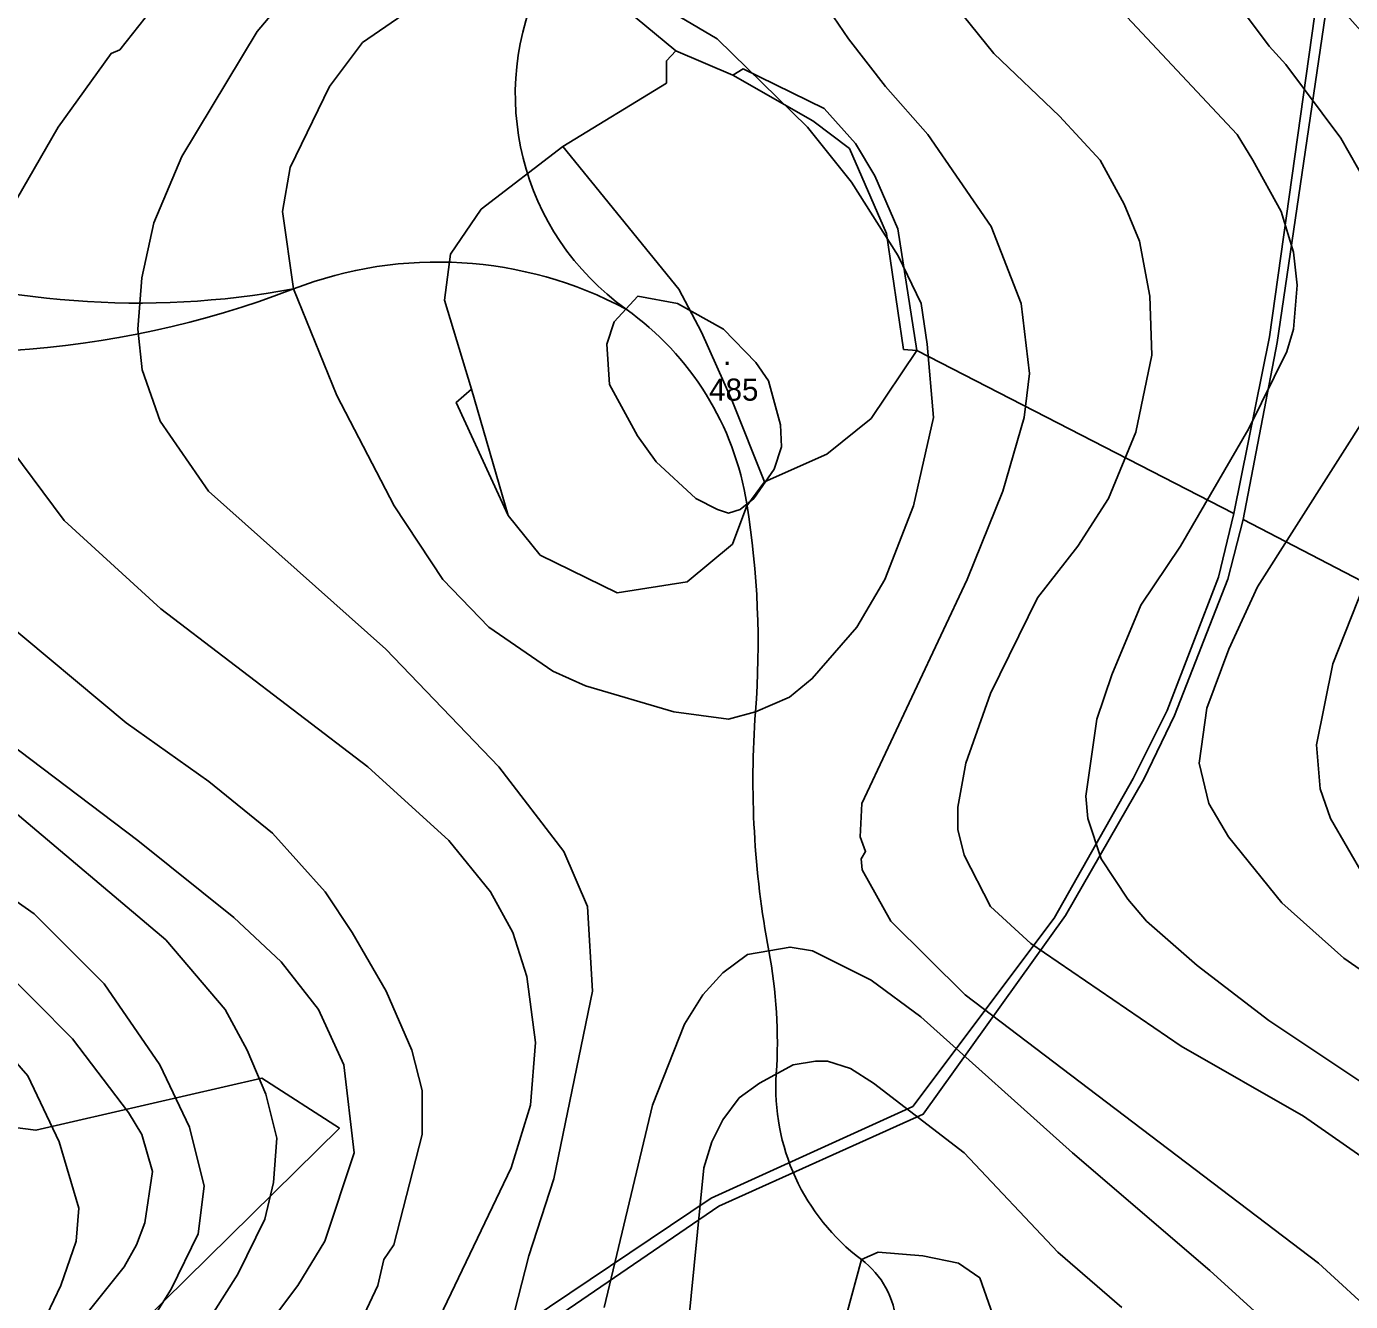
# Model space of a CAD drawing. Extents: x -510989 to -501240, y -1184665 to -1176098.
# Drawn here: x -502365.2 to -502005.3, y -1182172.4 to -1181825.6 of the extents above; entities that cross this region are included whole.
import ezdxf

# ---------------------------------------------------------------- set-up
doc = ezdxf.new("R2010")
doc.units = 0
for name, color, linetype in [('lesni_pozemek', 7, 'Continuous'), ('NAVRH_rozvodnice', 7, 'Continuous'), ('ostatni_plocha_x_ostatni_komunikace', 7, 'Continuous'), ('STAV_povodi', 7, 'Continuous'), ('STAV_zaplavove_uzemi', 7, 'Continuous'), ('vrstevnice_01', 7, 'Continuous'), ('vrstevnice_02', 7, 'Continuous'), ('vrstevnice_05', 7, 'Continuous')]:
    doc.layers.add(name, color=color, linetype=linetype)

msp = doc.modelspace()

# ---------------------------------------------------------------- linework, layer by layer
at = {"layer": 'lesni_pozemek'}
for points in [[(-501998.53, -1181746.76), (-501982.42, -1181764.77), (-501944.97, -1181795.03), (-501880.83, -1181826.26), (-501858.55, -1181838.68), (-501844.96, -1181879.01), (-501847.95, -1181907.31), (-501848.69, -1181934.56), (-501854.52, -1181978.7), (-501867.23, -1181995.21), (-501870.89, -1182044.77), (-502034.46, -1181959.71), (-502025.19, -1181911.54), (-502007.67, -1181791.89), (-501999.61, -1181757.83)], [(-502191.19, -1181834.98), (-502188.68, -1181832.27), (-502173.19, -1181838.91), (-502151.39, -1181851.28), (-502141.42, -1181858.86), (-502131.4, -1181881.93), (-502126.74, -1181913.48), (-502123.19, -1181913.76), (-502135.59, -1181932.28), (-502147.58, -1181941.93), (-502164.53, -1181949.5), (-502173.35, -1181927.41), (-502181.66, -1181908.77), (-502187.83, -1181897.09), (-502219.42, -1181858.24), (-502191.2, -1181841.03)], [(-502170.37, -1181837.16), (-502148.32, -1181847.91), (-502139.84, -1181857.5), (-502134.58, -1181866.3), (-502128.31, -1181880.7), (-502123.19, -1181913.76), (-502126.74, -1181913.48), (-502131.4, -1181881.93), (-502141.42, -1181858.86), (-502151.39, -1181851.28), (-502173.19, -1181838.91)], [(-502241.55, -1181875.33), (-502219.42, -1181858.24), (-502187.83, -1181897.09), (-502181.66, -1181908.77), (-502173.35, -1181927.41), (-502164.53, -1181949.5), (-502169.33, -1181955.99), (-502173.26, -1181966.39), (-502185.59, -1181976.68), (-502204.6, -1181979.69), (-502225.54, -1181969.44), (-502234.23, -1181958.67), (-502244.2, -1181924.31), (-502251.52, -1181900.08), (-502249.93, -1181887.6)], [(-502244.2, -1181924.31), (-502234.23, -1181958.67), (-502248.38, -1181927.92)]]:
    msp.add_lwpolyline(points, close=True, dxfattribs=at)
for points in [[(-502010.4, -1181789.93), (-502027.29, -1181910.03), (-502036.95, -1181958.09), (-502123.19, -1181913.76), (-502128.31, -1181880.7), (-502134.58, -1181866.3), (-502139.84, -1181857.5), (-502148.32, -1181847.91), (-502170.37, -1181837.16), (-502173.19, -1181838.91), (-502188.68, -1181832.27), (-502270.22, -1181764.64)], [(-502270.22, -1181764.64), (-502188.68, -1181832.27), (-502191.19, -1181834.98), (-502191.2, -1181841.03), (-502219.42, -1181858.24), (-502241.55, -1181875.33), (-502249.93, -1181887.6), (-502251.52, -1181900.08), (-502244.2, -1181924.31), (-502248.38, -1181927.92), (-502234.23, -1181958.67), (-502225.54, -1181969.44), (-502204.6, -1181979.69), (-502185.59, -1181976.68), (-502173.26, -1181966.39), (-502169.33, -1181955.99), (-502164.53, -1181949.5), (-502147.58, -1181941.93), (-502135.59, -1181932.28), (-502123.19, -1181913.76), (-502036.95, -1181958.09), (-502041.11, -1181975.39), (-502055.14, -1182011.63), (-502064.31, -1182030.15), (-502085.8, -1182068.1), (-502124.26, -1182119.35), (-502179.05, -1182144.31), (-502234.07, -1182181.25)], [(-502301.29, -1182231.46), (-502177, -1182146.5), (-502121.39, -1182121.46), (-502082.73, -1182067.43), (-502061.42, -1182030.3), (-502053.1, -1182012.99), (-502038.58, -1181975.92), (-502034.46, -1181959.71), (-501870.89, -1182044.77), (-501849.2, -1182050.7), (-501796.69, -1182062.34), (-501801.04, -1182068.44), (-501788.77, -1182102.17), (-501780.33, -1182117.19), (-501763.57, -1182127.33), (-501761.84, -1182137.93), (-501788.11, -1182174.59)], [(-502423.14, -1182266.14), (-502280.11, -1182125.29), (-502301.2, -1182111.69), (-502362.63, -1182125.84), (-502475.97, -1182111.18), (-502509.86, -1182121.35), (-502550.45, -1182140.43), (-502619.98, -1182190.99)], [(-502619.98, -1182190.99), (-502550.45, -1182140.43), (-502509.86, -1182121.35), (-502475.97, -1182111.18), (-502362.63, -1182125.84), (-502301.2, -1182111.69), (-502280.11, -1182125.29), (-502423.14, -1182266.14)]]:
    msp.add_lwpolyline(points, dxfattribs=at)
at = {"layer": 'NAVRH_rozvodnice'}
for centre, radius, start, end in [((-502160.6, -1181844.11), 71.7, 153.3939, 234.5296), ((-502334.76, -1181669.13), 231.74, 250.8162, 280.4836), ((-502253.4, -1181998.37), 108.68, 61.8974, 111.1386), ((-502384.95, -1181658.13), 256.1, 255.8844, 291.1386), ((-502249.03, -1181968.22), 80.69, 9.0675, 54.5296), ((-502408.93, -1181993.74), 242.62, 355.6828, 9.0675), ((-501918.2, -1182030.78), 249.51, 175.6828, 190.6749), ((-502294.86, -1182101.78), 133.79, 356.2639, 10.6749), ((-502103.04, -1182114.31), 58.44, 176.2639, 233.0323), ((-502152.53, -1182180.05), 23.85, 314.7147, 53.0323)]:
    msp.add_arc(centre, radius, start, end, dxfattribs=at)
at = {"layer": 'ostatni_plocha_x_ostatni_komunikace'}
for points in [[(-502007.67, -1181791.89), (-502025.19, -1181911.54), (-502034.46, -1181959.71), (-502038.58, -1181975.92), (-502053.1, -1182012.99), (-502061.42, -1182030.3), (-502082.73, -1182067.43), (-502121.39, -1182121.46), (-502177, -1182146.5), (-502301.29, -1182231.46)], [(-502234.07, -1182181.25), (-502179.05, -1182144.31), (-502124.26, -1182119.35), (-502085.8, -1182068.1), (-502064.31, -1182030.15), (-502055.14, -1182011.63), (-502041.11, -1181975.39), (-502036.95, -1181958.09), (-502027.29, -1181910.03), (-502010.4, -1181789.93)]]:
    msp.add_lwpolyline(points, dxfattribs=at)
at = {"layer": 'STAV_povodi'}
for centre, radius, start, end in [((-502160.6, -1181844.11), 71.7, 153.3939, 234.5296), ((-502249.03, -1181968.22), 80.69, 9.0675, 54.5296), ((-502408.93, -1181993.74), 242.62, 355.6828, 9.0675), ((-501918.2, -1182030.78), 249.51, 175.6828, 190.6749), ((-502294.86, -1182101.78), 133.79, 356.2639, 10.6749), ((-502103.04, -1182114.31), 58.44, 176.2639, 233.0323), ((-502152.53, -1182180.05), 23.85, 314.7147, 53.0323)]:
    msp.add_arc(centre, radius, start, end, dxfattribs=at)
at = {"layer": 'STAV_zaplavove_uzemi'}
for points in [[(-502723.47, -1180576.88), (-502750.97, -1180610.73), (-502772.12, -1180647.75), (-502783.76, -1180692.17), (-502790.11, -1180735.54), (-502816.55, -1180769.39), (-502838.76, -1180789.49), (-502880.02, -1180813.82), (-502947.71, -1180825.45), (-502980.5, -1180833.91), (-503008.01, -1180838.14), (-503027.04, -1180827.57), (-503058.78, -1180840.26), (-503097.92, -1180865.65), (-503133.88, -1180877.28), (-503224.85, -1180888.92), (-503331.68, -1180909.01), (-503349.66, -1180914.3), (-503380.34, -1180944.98), (-503395.15, -1180996.81), (-503404.67, -1181054.99), (-503414.18, -1181088.83), (-503405.74, -1181137.71), (-503341.21, -1181192.71), (-503275.63, -1181213.86), (-503238.61, -1181228.67), (-503221.69, -1181245.6), (-503229.09, -1181273.1), (-503244.96, -1181310.12), (-503251.3, -1181333.39), (-503243.9, -1181363.01), (-503246.02, -1181393.68), (-503244.96, -1181433.88), (-503251.3, -1181477.25), (-503261.88, -1181518.5), (-503269.29, -1181530.14), (-503299, -1181579.21), (-503326.93, -1181610.62), (-503351.36, -1181638.55), (-503381.61, -1181666.47), (-503397.91, -1181682.76), (-503420.01, -1181721.16), (-503428.16, -1181736.28), (-503464.23, -1181735.12), (-503497.97, -1181758.39), (-503482.84, -1181800.28), (-503460.74, -1181841), (-503407.53, -1181883.86), (-503369.52, -1181914.83), (-503348.4, -1181945.81), (-503334.32, -1181976.78), (-503286.45, -1182017.61), (-503224.5, -1182073.92), (-503185.08, -1182121.79), (-503159.74, -1182180.92), (-503125.16, -1182269.48), (-503118.18, -1182319.52), (-503118.18, -1182384.67), (-503122.84, -1182470.78), (-503133.31, -1182562.7), (-503147.27, -1182666.25), (-503152.24, -1182800.82), (-503140.98, -1182878.25), (-503110, -1182947.24), (-503050.82, -1183014.1), (-502950.75, -1183132.78), (-502862.33, -1183242.16), (-502789.02, -1183301.5), (-502594.33, -1183372.67), (-502552.52, -1183394.35), (-502521.54, -1183433.06), (-502481.28, -1183546.12), (-502442.56, -1183663.81), (-502399.2, -1183755.19), (-502318.67, -1183838.81), (-502270.66, -1183889.92), (-502173.29, -1183977.22)], [(-502250.32, -1184002.61), (-502355.07, -1183875.41), (-502442.37, -1183790.61), (-502477.29, -1183700.82), (-502532.16, -1183578.61), (-502567.08, -1183448.91), (-502626.05, -1183402.34), (-502705.41, -1183380.59), (-502814.2, -1183349.87), (-502882.03, -1183297.39), (-502931.95, -1183237.24), (-503042.02, -1183107.97), (-503139.64, -1183018.94), (-503222.14, -1182957.59), (-503308.56, -1182839.96), (-503316.24, -1182784.92), (-503330.32, -1182756.77), (-503348.24, -1182719.65), (-503334.16, -1182651.82), (-503323.92, -1182595.5), (-503313.68, -1182526.39), (-503294.1, -1182480.5), (-503251.86, -1182396.03), (-503229.34, -1182314.37), (-503216.1, -1182227.15), (-503242.43, -1182174.5), (-503271.86, -1182129.59), (-503287.34, -1182081.58), (-503343.88, -1182028.1), (-503361.79, -1182008.91), (-503396.35, -1181952.59), (-503442.43, -1181933.39), (-503497.46, -1181888.6), (-503525.62, -1181860.44), (-503528.18, -1181837.4), (-503548.66, -1181767.01), (-503558.9, -1181729.89), (-503576.82, -1181682.53), (-503578.1, -1181621.1), (-503567.86, -1181572.46), (-503552.5, -1181536.63), (-503538.04, -1181458.36), (-503518.33, -1181411.9), (-503509.88, -1181341.51), (-503497.21, -1181207.63), (-503499.77, -1181097.56), (-503498.02, -1181031.35), (-503510.82, -1180970.85), (-503549.22, -1180952.23), (-503571.32, -1180940.6), (-503605.07, -1180937.11), (-503651.61, -1180939.44), (-503671.39, -1180917.33), (-503679.53, -1180892.89), (-503713.27, -1180871.95), (-503727.24, -1180859.15), (-503734.22, -1180833.55), (-503728.4, -1180799.81), (-503741.2, -1180770.72), (-503722.82, -1180725.17), (-503721.54, -1180703.41), (-503731.78, -1180697.01), (-503767.61, -1180699.57), (-503790.65, -1180697.01), (-503817.53, -1180697.01), (-503861.04, -1180686.77), (-503889.2, -1180675.25), (-503900.72, -1180668.85), (-503953.2, -1180679.09), (-503997.99, -1180697.01), (-504063.27, -1180722.61), (-504109.34, -1180749.49), (-504142.62, -1180776.36), (-504177.18, -1180796.84), (-504211.73, -1180817.32), (-504414.98, -1180961.5), (-504472.7, -1180998.11), (-504544.51, -1181068.5), (-504600.82, -1181143.12), (-504621.94, -1181196.62), (-504641.65, -1181267.01), (-504660.25, -1181350.62), (-504634.7, -1181398.32), (-504617.66, -1181447.72), (-504600.62, -1181492.01), (-504587, -1181548.23), (-504592.11, -1181628.29), (-504569.96, -1181682.81), (-504568.26, -1181664.07), (-504554.63, -1181621.48), (-504547.82, -1181597.63)], [(-502765.18, -1180820.83), (-502819.12, -1180854.68), (-502855.09, -1180856.79), (-502878.36, -1180851.5), (-502911.15, -1180848.33), (-502954.52, -1180870.54), (-502984.14, -1180869.48), (-503005.29, -1180861.02), (-503048.66, -1180872.66), (-503074.04, -1180895.93), (-503100.49, -1180910.74), (-503124.82, -1180934.01), (-503148.09, -1180961.51), (-503167.13, -1180991.13), (-503214.18, -1181039.04), (-503223.14, -1181058.24), (-503224.42, -1181086.39), (-503233.38, -1181129.91), (-503224.42, -1181152.95), (-503210.34, -1181174.71), (-503189.86, -1181187.51), (-503177.06, -1181216.94), (-503187.3, -1181265.58), (-503182.09, -1181326.92), (-503202.22, -1181367.18), (-503223.9, -1181396.6), (-503227, -1181422.93), (-503244.04, -1181475.59), (-503248.68, -1181509.66), (-503278.16, -1181558.16), (-503308.83, -1181601.52), (-503351.14, -1181645.95), (-503365.95, -1181659.7), (-503395.57, -1181685.09), (-503411.43, -1181722.11), (-503422.01, -1181739.03), (-503437.88, -1181747.49), (-503460.09, -1181743.26), (-503481.25, -1181748.55), (-503492.88, -1181761.25), (-503472.79, -1181803.56), (-503443.17, -1181840.58), (-503413.55, -1181857.5), (-503278.84, -1181941.97), (-503242.23, -1181977.17), (-503180.29, -1182027.85), (-503125.38, -1182098.25), (-503088.78, -1182167.23), (-503075.54, -1182217), (-503114.26, -1182162.8), (-503152.97, -1182091.56), (-503197.89, -1182048.2), (-503210.28, -1182032.71), (-503231.96, -1182021.87), (-503259.83, -1182017.22), (-503266.03, -1182021.87), (-503224.21, -1182048.2), (-503199.43, -1182076.07), (-503157.62, -1182114.79), (-503135.94, -1182159.7), (-503118.9, -1182207.71), (-503111.16, -1182251.07), (-503108.24, -1182409.43), (-503115.92, -1182478.55), (-503128.72, -1182603.98), (-503131.28, -1182696.13), (-503104.4, -1182780.6), (-503071.45, -1182869.91), (-503052.71, -1182886.94), (-502977.76, -1182944.86), (-502838.07, -1183047.07), (-502664.31, -1183174.84), (-502563.8, -1183270.24), (-502485.44, -1183353.71), (-502446.26, -1183432.07), (-502383.48, -1183571.46), (-502315.46, -1183658.04), (-502253.62, -1183724), (-502158.8, -1183808.51), (-502045.43, -1183923.94), (-501930, -1184016.7), (-501793.89, -1184089.91), (-501746.5, -1184127.32), (-501709.09, -1184197.15)], [(-502226.81, -1183999.33), (-502311.75, -1183908.57), (-502419.96, -1183792.22), (-502451.37, -1183739.86), (-502483.95, -1183647.94), (-502521.19, -1183547.88), (-502550.27, -1183461.78), (-502572.38, -1183429.2), (-502656.85, -1183386.44), (-502768.21, -1183357), (-502834.76, -1183325), (-502889.79, -1183272.53), (-502938.43, -1183213.65), (-503042.23, -1183094.94), (-503121.07, -1183000.61), (-503188.65, -1182909.1), (-503198.5, -1182830.26), (-503192.9, -1182654.04), (-503169.63, -1182457.41), (-503165.02, -1182331.94), (-503174.64, -1182244.43), (-503211.18, -1182165.58), (-503248.68, -1182104.04), (-503298.6, -1182058.14), (-503358.04, -1182010.06), (-503388.64, -1181959.36), (-503422.73, -1181920.9), (-503472.56, -1181875.44), (-503525.05, -1181800.26), (-503528.23, -1181753.72), (-503520.82, -1181644.77), (-503514.48, -1181592.94), (-503470.14, -1181471.68), (-503458.61, -1181430.33), (-503465.34, -1181377.45), (-503493.67, -1181297.01), (-503493.67, -1181272.57), (-503489.02, -1181233.01), (-503455.28, -1181146.91), (-503458.77, -1181102.69), (-503461.1, -1181050.33), (-503461.1, -1181016.59), (-503465.75, -1180995.65), (-503478.55, -1180979.36)]]:
    msp.add_spline(points, degree=3, dxfattribs=at)
at = {"layer": 'vrstevnice_01'}
for points in [[(-501900, -1182190), (-501908.69, -1182170), (-501927.59, -1182144), (-501965.31, -1182108), (-502007.09, -1182079), (-502023.91, -1182064), (-502038.41, -1182046), (-502043.81, -1182037), (-502046.41, -1182026), (-502044.31, -1182011), (-502038.31, -1181995), (-502030.59, -1181978), (-501999.41, -1181929), (-501994.31, -1181914), (-501993.5, -1181896), (-501998.81, -1181872), (-502007.91, -1181856), (-502022.81, -1181836), (-502027.41, -1181831), (-502078.09, -1181763), (-502094.09, -1181738), (-502105.59, -1181711), (-502114, -1181684), (-502138.68, -1181629.02)], [(-502263.09, -1182198), (-502233.41, -1182136), (-502228.19, -1182119), (-502226.81, -1182102), (-502229.19, -1182084), (-502233, -1182072), (-502239.09, -1182061), (-502250.41, -1182047), (-502272.41, -1182027), (-502328.69, -1181984), (-502354.91, -1181960), (-502372.09, -1181937), (-502376.31, -1181929), (-502378.19, -1181921), (-502378.81, -1181905), (-502372.81, -1181881), (-502356.59, -1181853), (-502342.19, -1181833), (-502339.81, -1181832), (-502320.91, -1181808), (-502297.91, -1181778), (-502275.09, -1181750)], [(-502199.31, -1181816), (-502177.41, -1181829), (-502152.91, -1181853), (-502140.91, -1181868), (-502128.19, -1181888), (-502122, -1181901), (-502120.31, -1181912), (-502118.59, -1181932), (-502124.09, -1181956), (-502131.81, -1181976), (-502139.5, -1181989), (-502151.59, -1182003), (-502157.81, -1182008), (-502167, -1182012), (-502174.31, -1182014), (-502189.19, -1182012), (-502213.19, -1182005), (-502222.09, -1182001), (-502239.5, -1181989), (-502252, -1181976), (-502265.19, -1181956), (-502280.81, -1181926), (-502292.59, -1181897), (-502295.59, -1181876), (-502293.5, -1181864), (-502282.81, -1181842), (-502273.81, -1181830), (-502256.5, -1181818)], [(-502116.59, -1181815), (-502102.19, -1181833), (-502084.41, -1181850), (-502073.31, -1181862), (-502066.81, -1181874), (-502062.59, -1181884), (-502059.81, -1181899), (-502059.31, -1181915), (-502063.59, -1181936), (-502071.09, -1181954), (-502079.41, -1181967), (-502090.31, -1181981), (-502103.09, -1182007), (-502109.81, -1182026), (-502112, -1182038), (-502112, -1182044), (-502110.31, -1182051), (-502103.09, -1182065), (-502092.19, -1182075), (-502051.31, -1182103), (-502018.09, -1182122), (-501999.5, -1182135)], [(-502347.19, -1182203), (-502325.81, -1182169), (-502318.5, -1182154), (-502316.91, -1182141), (-502320.91, -1182125), (-502328.91, -1182108), (-502344.09, -1182086), (-502363.09, -1182067), (-502407.19, -1182036), (-502438.5, -1182019), (-502471.19, -1181998), (-502490.69, -1181984), (-502500.09, -1181971), (-502510.31, -1181954), (-502516.5, -1181937), (-502518.5, -1181909), (-502517.09, -1181892)], [(-502361.59, -1182180), (-502355.81, -1182168), (-502351.69, -1182156), (-502350.91, -1182147), (-502356.31, -1182129), (-502364.81, -1182111), (-502380.59, -1182093), (-502392.91, -1182083), (-502412.09, -1182073), (-502497.41, -1182036), (-502535.19, -1182016), (-502564.69, -1181996), (-502583.91, -1181972), (-502590.69, -1181960)], [(-502393.19, -1182003), (-502334.91, -1182047), (-502308.81, -1182068), (-502295.91, -1182080), (-502285.81, -1182093), (-502278.91, -1182108), (-502276.09, -1182132), (-502284.09, -1182156), (-502291.41, -1182168), (-502301.91, -1182182)], [(-502208.19, -1182174), (-502195, -1182119), (-502186.31, -1182097), (-502181.31, -1182089), (-502175.91, -1182083), (-502169.19, -1182078), (-502157.59, -1182076), (-502151.5, -1182077), (-502135.59, -1182085), (-502122.09, -1182095)], [(-502122.09, -1182095), (-502080.81, -1182132), (-502043.5, -1182164), (-502019.31, -1182186)], [(-502121.5, -1182160), (-502111.81, -1182162), (-502106, -1182166), (-502102.5, -1182176), (-502101.91, -1182182), (-502103.81, -1182189), (-502108.5, -1182194), (-502114.41, -1182197), (-502126.69, -1182199), (-502132.81, -1182198), (-502138.69, -1182196), (-502141.31, -1182194), (-502142.81, -1182191), (-502143.41, -1182185), (-502142.31, -1182176), (-502138.19, -1182161), (-502133.69, -1182159), (-502121.5, -1182160)]]:
    msp.add_lwpolyline(points, dxfattribs=at)
at = {"layer": 'vrstevnice_02'}
for points in [[(-502329.31, -1182199), (-502307.69, -1182165), (-502300.41, -1182150), (-502298, -1182140), (-502297.09, -1182128), (-502300.09, -1182116), (-502305.19, -1182104), (-502311.19, -1182093), (-502327.31, -1182074), (-502370, -1182038), (-502374.19, -1182036), (-502440.41, -1181995), (-502462.91, -1181978), (-502468.31, -1181972), (-502475.81, -1181961), (-502486.09, -1181932), (-502487.31, -1181900), (-502483.69, -1181881), (-502473.19, -1181856), (-502461.59, -1181839), (-502450, -1181827), (-502404.81, -1181793), (-502393, -1181783)], [(-502237.31, -1182194), (-502228.59, -1182160), (-502221.81, -1182139), (-502211.31, -1182088), (-502212.69, -1182065), (-502219.09, -1182050), (-502236.81, -1182027), (-502267.5, -1181995), (-502315.69, -1181952), (-502328.81, -1181933), (-502333.69, -1181919), (-502334.91, -1181908), (-502333.81, -1181894), (-502330.59, -1181879), (-502322.91, -1181861), (-502302.5, -1181827), (-502273.81, -1181793)], [(-502166.19, -1181793), (-502141.69, -1181829), (-502131.69, -1181842), (-502120.19, -1181855), (-502102.91, -1181880), (-502094.81, -1181901), (-502092.5, -1181920), (-502094, -1181932), (-502099.81, -1181952), (-502109.5, -1181976), (-502138.09, -1182037), (-502138.59, -1182046), (-502137.09, -1182050), (-502138.31, -1182052), (-502138, -1182055), (-502130.19, -1182069), (-502110, -1182089), (-502014, -1182162), (-501997.59, -1182177)], [(-502018.31, -1181809), (-501993.41, -1181837), (-501976.31, -1181861), (-501974.59, -1181865), (-501971.81, -1181868), (-501966.69, -1181880), (-501964.81, -1181888), (-501964.41, -1181902), (-501967.09, -1181918), (-501975.09, -1181936), (-501998.19, -1181969), (-502010.09, -1181999), (-502014.5, -1182021), (-502013.5, -1182033), (-502010.69, -1182041), (-502001.5, -1182057), (-501986.59, -1182075), (-501943.41, -1182114), (-501914.19, -1182138), (-501892.19, -1182161), (-501875.69, -1182184)], [(-502066.09, -1181823), (-502036.09, -1181855), (-502031.81, -1181862), (-502024.09, -1181876), (-502020.81, -1181887), (-502019.81, -1181896), (-502020.81, -1181908), (-502022.59, -1181914), (-502032.91, -1181935), (-502051.5, -1181967), (-502062.31, -1181983), (-502070.19, -1182002), (-502074.19, -1182014), (-502077.19, -1182035), (-502076.69, -1182041), (-502073.09, -1182052), (-502065.81, -1182063), (-502060.69, -1182069), (-502046.91, -1182081), (-502027.5, -1182096), (-501992.91, -1182119)], [(-502163.5, -1181922), (-502160.19, -1181934), (-502159.91, -1181940), (-502161.91, -1181946), (-502167.5, -1181954), (-502171.19, -1181957), (-502174.31, -1181958), (-502177.31, -1181957), (-502183.19, -1181954), (-502194, -1181944), (-502199.09, -1181937), (-502206.69, -1181923), (-502207.41, -1181912), (-502205.41, -1181906), (-502199, -1181899), (-502188.19, -1181901), (-502175.69, -1181908), (-502166.91, -1181917), (-502163.5, -1181922)], [(-502260.41, -1182104), (-502267.41, -1182088), (-502276.69, -1182072), (-502284, -1182061), (-502298.31, -1182045), (-502315.59, -1182031), (-502338.09, -1182015), (-502372.91, -1181986)], [(-502383.5, -1182070), (-502352.69, -1182101), (-502337.41, -1182121), (-502333.81, -1182127), (-502330.91, -1182137), (-502333, -1182151), (-502335.31, -1182157), (-502338.59, -1182163), (-502353.81, -1182182)], [(-502328.5, -1182404), (-502332, -1182387), (-502329.5, -1182363), (-502321.41, -1182341), (-502302.69, -1182308), (-502297.91, -1182291), (-502297.59, -1182243), (-502296.81, -1182231), (-502289.81, -1182207), (-502279.69, -1182187), (-502277.19, -1182184), (-502269.69, -1182168), (-502268, -1182161), (-502265.31, -1182157), (-502257.59, -1182127), (-502257.59, -1182115), (-502260.41, -1182104)], [(-502185.41, -1182180), (-502181.09, -1182136), (-502178.91, -1182129), (-502175.91, -1182123), (-502171.41, -1182117), (-502165.91, -1182113), (-502156.81, -1182108), (-502150.69, -1182107), (-502147.41, -1182107), (-502141.19, -1182109), (-502134.91, -1182113)], [(-502134.91, -1182113), (-502110.31, -1182132), (-502084.81, -1182159), (-502067.41, -1182174)]]:
    msp.add_lwpolyline(points, dxfattribs=at)

# ---------------------------------------------------------------- texts
at = {"layer": 'vrstevnice_05'}
for s, p in [('.', (-502175.84, -1181917.71)), ('485', (-502179.61, -1181927.4))]:
    msp.add_text(s, height=6, dxfattribs=at).set_placement(p)

doc.saveas('drawing.dxf')
